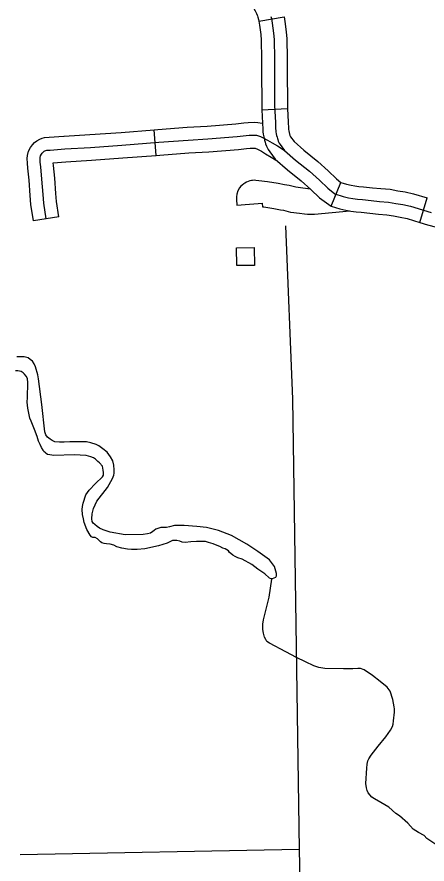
# Model space of a CAD drawing. Extents: x 1084508 to 1142749, y 1057638 to 1093403.
# Drawn here: x 1115930 to 1116682, y 1065908 to 1067462 of the extents above; entities that cross this region are included whole.
import ezdxf

# ---------------------------------------------------------------- set-up
doc = ezdxf.new("R2010")
doc.units = 0
for name, color, linetype in [('Level 32', 7, 'Continuous'), ('Level 35', 7, 'Continuous'), ('Level 4', 7, 'Continuous'), ('Level 45', 7, 'Continuous'), ('Level 46', 7, 'Continuous'), ('Level 5', 7, 'Continuous'), ('Level 56', 7, 'Continuous')]:
    doc.layers.add(name, color=color, linetype=linetype)

msp = doc.modelspace()

# ---------------------------------------------------------------- linework, layer by layer
at = {"layer": 'Level 32'}
for p, q in [((1116373.5, 1067454.2), (1116419.9, 1067461.7)), ((1116379.1, 1067291.3), (1116426.1, 1067293.7)), ((1116506.1, 1067114.5), (1116524, 1067158.3)), ((1116668.6, 1067084.9), (1116682, 1067130))]:
    msp.add_line(p, q, dxfattribs=at)
for points in [[(1116294.9, 1067582.8), (1116295.7, 1067582), (1116299.7, 1067577.7), (1116301.9, 1067575.1), (1116305.5, 1067570.4), (1116317, 1067553.9), (1116330.4, 1067533.1), (1116338.7, 1067521.4), (1116343.2, 1067515.1), (1116345.8, 1067511), (1116348.7, 1067506.1), (1116353.1, 1067498.5), (1116359.9, 1067485.5), (1116367, 1067472.6), (1116369.3, 1067467.8), (1116370.6, 1067465), (1116371.1, 1067463.6), (1116371.7, 1067461.4), (1116372.7, 1067457.2), (1116373.5, 1067454.1), (1116373.5, 1067454.2)], [(1116395.6, 1067462.7), (1116396.5, 1067458.9), (1116397.9, 1067450.2), (1116400.3, 1067431.9), (1116401.3, 1067420.6), (1116402, 1067385.1), (1116402, 1067365.1), (1116402.3, 1067299.5), (1116403.9, 1067267.9), (1116404.1, 1067256.7), (1116404.3, 1067253.1), (1116404.6, 1067251), (1116405.4, 1067247.4), (1116406.1, 1067244.5), (1116406.8, 1067241.3), (1116407.4, 1067238.9), (1116408.2, 1067236.6), (1116409.1, 1067234), (1116410.9, 1067230.4), (1116412.6, 1067227.9), (1116420.8, 1067217)], [(1116419.9, 1067461.7), (1116421.2, 1067453.6), (1116423.7, 1067434.4), (1116424.8, 1067421.8), (1116425.5, 1067385.3), (1116425.5, 1067365.1), (1116425.8, 1067300.1), (1116426.1, 1067293.7)], [(1116373.5, 1067454.2), (1116374.6, 1067446.8), (1116376.9, 1067429.4), (1116377.8, 1067419.3), (1116378.5, 1067384.8), (1116378.5, 1067365), (1116378.7, 1067298.8), (1116379.1, 1067291.3)], [(1116379.1, 1067291.3), (1116380.3, 1067267.1), (1116380.6, 1067255.8), (1116380.8, 1067250.9), (1116381.4, 1067246.7), (1116382.5, 1067241.9), (1116383.2, 1067239.2), (1116383.9, 1067235.8), (1116384.8, 1067232.3), (1116385.9, 1067228.9), (1116387.4, 1067224.9), (1116390.5, 1067218.5), (1116393.5, 1067214.1), (1116403.3, 1067201)], [(1116426.1, 1067293.7), (1116427.4, 1067268.8), (1116427.6, 1067257.6), (1116427.8, 1067255.3), (1116427.8, 1067255.2), (1116428.3, 1067252.9), (1116429.1, 1067249.8), (1116429.7, 1067246.8), (1116430, 1067245.6), (1116430.5, 1067244.2), (1116430.9, 1067243.2), (1116431.3, 1067242.3), (1116431.7, 1067241.7), (1116438.2, 1067233)], [(1116438.2, 1067233), (1116456, 1067217.1), (1116481.7, 1067196.8), (1116500.6, 1067179.7), (1116515.9, 1067164.9), (1116524, 1067158.3)], [(1116420.8, 1067217), (1116440.8, 1067199.1), (1116466.5, 1067178.8), (1116484.5, 1067162.5), (1116500.2, 1067147.4), (1116512.7, 1067137.1)], [(1116403.3, 1067201), (1116425.7, 1067181), (1116451.3, 1067160.8), (1116468.5, 1067145.3), (1116484.6, 1067129.8), (1116506.1, 1067114.5)], [(1116524, 1067158.3), (1116534.4, 1067155.2), (1116543, 1067153.1), (1116549.5, 1067151.9), (1116557, 1067150.9), (1116565.6, 1067150.2), (1116582, 1067148.4), (1116597.1, 1067146.8), (1116614, 1067145.5), (1116628.4, 1067143), (1116642, 1067140.8), (1116657.2, 1067137.3), (1116682, 1067130)], [(1116512.7, 1067137.1), (1116528.2, 1067132.5), (1116538.1, 1067130), (1116545.9, 1067128.7), (1116554.5, 1067127.5), (1116563.4, 1067126.8), (1116579.5, 1067125), (1116595, 1067123.4), (1116611.1, 1067122.1), (1116624.5, 1067119.8), (1116637.4, 1067117.7), (1116651.3, 1067114.6), (1116689.3, 1067103.3)], [(1116506.1, 1067114.5), (1116522.1, 1067109.8), (1116533.2, 1067107), (1116542.2, 1067105.4), (1116552, 1067104.1), (1116561.2, 1067103.4), (1116577, 1067101.5), (1116592.9, 1067099.9), (1116608.2, 1067098.7), (1116620.6, 1067096.6), (1116632.9, 1067094.6), (1116645.3, 1067091.8), (1116668.6, 1067084.9)], [(1116668.6, 1067084.9), (1116682.9, 1067080.6), (1116741.4, 1067064.9), (1116775.1, 1067058.7), (1116792.8, 1067054.8), (1116802.5, 1067053.1), (1116811.6, 1067052.4), (1116834.5, 1067051.1), (1116836.9, 1067051.1)]]:
    msp.add_lwpolyline(points, dxfattribs=at)
at = {"layer": 'Level 35'}
for points in [[(1116080, 1066675), (1116074.8, 1066677.4), (1116065.5, 1066680.6), (1116057.4, 1066682.3), (1116042, 1066682.3), (1116026.6, 1066682.3), (1116016.5, 1066681.9), (1116007.6, 1066681.9), (1115999.5, 1066682.7), (1115994.6, 1066684.7), (1115990.6, 1066687.5), (1115986.1, 1066690.8), (1115982.9, 1066695.2), (1115980.9, 1066700.9), (1115975.6, 1066750.7), (1115969.5, 1066797.7), (1115968.3, 1066805), (1115963.9, 1066820), (1115961.4, 1066825.6), (1115958.2, 1066830.1), (1115954.1, 1066833.7), (1115950.5, 1066836.2), (1115945.2, 1066837.8), (1115943.2, 1066838.2), (1115938, 1066838.2), (1115933.1, 1066838.2), (1115929.5, 1066838.2)], [(1116064.3, 1066511.4), (1116058.2, 1066521.7), (1116053, 1066534.7), (1116051.6, 1066541.1), (1116049.9, 1066549.1), (1116049.4, 1066558.5), (1116049.9, 1066563.5), (1116051.3, 1066569.9), (1116056, 1066585.1), (1116062.1, 1066593.5), (1116074, 1066605.9), (1116087, 1066618.1), (1116088.4, 1066621.4), (1116088.4, 1066626.1), (1116088.1, 1066630.6), (1116086.5, 1066637.5), (1116081.5, 1066643.9), (1116078.2, 1066646.6), (1116074, 1066650.8), (1116070.4, 1066653), (1116065.4, 1066655), (1116056.9, 1066657.2), (1116034.7, 1066658.8), (1115997.3, 1066657.2), (1115989.8, 1066658.8), (1115986, 1066659.4), (1115983.5, 1066660.8), (1115982.1, 1066662.2), (1115979.3, 1066664.9), (1115977.7, 1066666.9), (1115974.9, 1066671.9), (1115972.1, 1066677.4), (1115969.4, 1066683.5), (1115967.1, 1066692.4), (1115962.2, 1066704.8), (1115956.1, 1066720.6), (1115953.3, 1066725.6), (1115952.2, 1066731.7), (1115950, 1066743.9), (1115948.6, 1066755), (1115948.9, 1066763.8), (1115949.7, 1066790.7), (1115949.1, 1066798.5), (1115946.6, 1066802.6), (1115943.9, 1066806.2), (1115941.1, 1066808.7), (1115937.8, 1066811.2), (1115934.5, 1066812.3), (1115931.4, 1066812.6), (1115927, 1066812.6)], [(1116384.5, 1066440.1), (1116392.6, 1066433.2), (1116395.4, 1066431.6), (1116398.2, 1066431.6), (1116401.5, 1066432.8), (1116404.7, 1066434), (1116405.9, 1066436.4), (1116405.9, 1066440.9), (1116401.9, 1066453.8), (1116393, 1066466), (1116371.5, 1066481.4), (1116351.7, 1066494.8), (1116323.3, 1066510.5), (1116299.5, 1066519.9), (1116277.6, 1066525.1), (1116259.8, 1066527.2), (1116236.7, 1066529.2), (1116218.5, 1066528.8), (1116209.6, 1066526.3), (1116203.9, 1066525.5), (1116193.8, 1066525.1), (1116184.5, 1066522.3), (1116181.2, 1066519.9), (1116178.8, 1066517.8), (1116174.8, 1066515), (1116169.5, 1066513.8), (1116161, 1066512.6), (1116128.2, 1066511.8), (1116100.7, 1066517), (1116087.7, 1066521.1), (1116081.3, 1066523.9), (1116076.8, 1066527.2), (1116072.8, 1066530.8), (1116069.5, 1066533.2), (1116067.9, 1066536.1), (1116067.1, 1066541.3), (1116067.9, 1066550.2), (1116069.9, 1066560), (1116076.4, 1066573.3), (1116095.8, 1066598.4), (1116105.1, 1066615), (1116107.2, 1066621.1), (1116108.4, 1066625.2), (1116108.4, 1066630.8), (1116107.2, 1066639.7), (1116105.5, 1066647.4), (1116101.1, 1066655.1), (1116095, 1066663.2), (1116087.3, 1066669.3), (1116080, 1066675)], [(1116384.5, 1066440.1), (1116371.4, 1066448.6), (1116360.3, 1066457.7), (1116342.6, 1066467.4), (1116334.9, 1066469.9), (1116329.9, 1066472.1), (1116325.5, 1066474.6), (1116322.1, 1066477.4), (1116319.9, 1066479.3), (1116317.7, 1066482.4), (1116311.9, 1066486), (1116307.7, 1066487.6), (1116301.6, 1066490.7), (1116296.9, 1066492.3), (1116289.5, 1066495.1), (1116281.4, 1066497.9), (1116275.6, 1066499.3), (1116268.4, 1066499.5), (1116259.3, 1066499.5), (1116248.5, 1066499), (1116238.2, 1066497.6), (1116232.7, 1066498.2), (1116228.3, 1066500.1), (1116223.3, 1066501.5), (1116218.8, 1066501.5), (1116215, 1066501.2), (1116210.3, 1066498.7), (1116205.6, 1066496.8), (1116189.2, 1066491.5), (1116164.3, 1066486.2), (1116150.4, 1066485.1), (1116139.6, 1066484.9), (1116132.4, 1066485.4), (1116121.9, 1066487.3), (1116113.1, 1066490.1), (1116107.3, 1066492.6), (1116100.6, 1066494.6), (1116094.2, 1066495.4), (1116089.5, 1066496.2), (1116085.7, 1066497.3), (1116083.2, 1066498.7), (1116081.8, 1066500.1), (1116079.8, 1066502), (1116077.3, 1066504.2), (1116073.5, 1066507), (1116071.5, 1066507), (1116070.1, 1066507), (1116069, 1066507), (1116066.8, 1066508.4), (1116064.3, 1066511.4)], [(1116698.3, 1065943.9), (1116681.7, 1065955.1), (1116676.6, 1065960.1), (1116666.4, 1065966), (1116656.6, 1065972.2), (1116646.4, 1065983), (1116631.5, 1065996.2), (1116624.6, 1066001), (1116611.7, 1066012.4), (1116597.2, 1066021), (1116585.8, 1066027.4), (1116580.5, 1066030.9), (1116573.9, 1066038.8), (1116571.9, 1066043.1), (1116570.6, 1066047.9), (1116569.9, 1066055.8), (1116571.4, 1066083.7), (1116571.9, 1066091.3), (1116573.1, 1066097.4), (1116575.2, 1066101.2), (1116579.5, 1066107.5), (1116592.2, 1066124.3), (1116606.1, 1066141.5), (1116614.7, 1066153.4), (1116618.3, 1066160.5), (1116619.5, 1066164.8), (1116620.3, 1066170.4), (1116622.1, 1066186.6), (1116622.1, 1066192.5), (1116621.8, 1066196.3), (1116619.3, 1066210), (1116614.5, 1066225.2), (1116608.9, 1066232.6), (1116596.2, 1066243), (1116581.8, 1066254.1), (1116566.8, 1066264), (1116559.7, 1066266.5), (1116554.9, 1066266.5), (1116546, 1066266.3), (1116529, 1066266.3), (1116494.6, 1066266.5), (1116483.4, 1066268.8), (1116474, 1066271.6), (1116458.8, 1066279), (1116442.8, 1066286.8), (1116422.8, 1066297), (1116392.9, 1066313), (1116388.3, 1066316.5), (1116386, 1066320.1), (1116384, 1066323.9), (1116382, 1066331.2), (1116380.7, 1066338.1), (1116380.5, 1066348.2), (1116382.2, 1066355.8), (1116392.4, 1066397.2), (1116397.5, 1066430.7)]]:
    msp.add_lwpolyline(points, dxfattribs=at)
at = {"layer": 'Level 4'}
msp.add_lwpolyline([(1116422.6, 1067078.5), (1116435.3, 1066760.4), (1116447.6, 1065934.8), (1116449.1, 1065847)], dxfattribs=at)
at = {"layer": 'Level 45'}
for p, q in [((1116185.1, 1067207.7), (1116181.5, 1067254.6)), ((1116006.5, 1067094.8), (1115959.9, 1067087.9))]:
    msp.add_line(p, q, dxfattribs=at)
for points in [[(1116016.5, 1067243.1), (1116063.3, 1067246), (1116120.7, 1067249.9), (1116181.5, 1067254.6)], [(1116181.5, 1067254.6), (1116188.1, 1067255.2), (1116242, 1067259.3), (1116278.4, 1067261.5), (1116331.5, 1067265.6), (1116346, 1067267.2)], [(1116346, 1067267.2), (1116354.1, 1067268.1), (1116365.3, 1067268.4), (1116371.7, 1067268.1), (1116379.7, 1067266.6), (1116380.4, 1067266.3)], [(1115959.9, 1067087.9), (1115955.5, 1067117.5), (1115954.2, 1067134.1), (1115952.2, 1067162.2), (1115950, 1067184.5), (1115948.9, 1067193.6), (1115948.7, 1067201.9), (1115948.9, 1067207.7), (1115951.1, 1067215.2), (1115954.5, 1067222.1), (1115958.2, 1067227.2), (1115962.2, 1067231.3), (1115966.3, 1067234.6), (1115971.9, 1067237.8), (1115976.1, 1067239.1), (1115980.4, 1067240.4), (1115988.8, 1067241), (1116015.9, 1067243.1), (1116016.5, 1067243.1)], [(1115983.2, 1067091.3), (1115978.9, 1067120.2), (1115977.7, 1067135.9), (1115975.6, 1067164.2), (1115973.4, 1067187), (1115972.4, 1067195.2), (1115972.2, 1067201.7), (1115972.3, 1067203.8), (1115973.2, 1067206.7), (1115974.8, 1067210), (1115976.2, 1067212), (1115978.1, 1067213.8), (1115979.7, 1067215.2), (1115981.2, 1067216), (1115983, 1067216.6), (1115984.8, 1067217.1), (1115990.5, 1067217.5), (1116017.6, 1067219.6), (1116064.9, 1067222.5), (1116122.4, 1067226.4), (1116190, 1067231.7), (1116243.6, 1067235.8), (1116280, 1067238), (1116333.7, 1067242.2), (1116355.7, 1067244.6), (1116365.1, 1067244.8), (1116368.9, 1067244.7), (1116372.8, 1067243.9), (1116376.7, 1067242.3), (1116381.1, 1067240.2), (1116389.5, 1067235.9), (1116397.8, 1067230.9), (1116407.7, 1067225), (1116414.3, 1067221.2), (1116420.8, 1067217)], [(1116019.5, 1067196.1), (1116066.4, 1067199), (1116124.1, 1067203), (1116185.1, 1067207.7)], [(1116185.1, 1067207.7), (1116191.8, 1067208.2), (1116245.2, 1067212.4), (1116281.6, 1067214.5), (1116335.9, 1067218.7), (1116351.1, 1067220.4)], [(1116351.1, 1067220.4), (1116357.3, 1067221.1), (1116364.8, 1067221.3), (1116366, 1067221.2), (1116367, 1067220.8), (1116370.7, 1067219), (1116378.1, 1067215.3), (1116385.7, 1067210.7), (1116395.8, 1067204.7), (1116404.2, 1067199.8)], [(1116006.5, 1067094.8), (1116002.3, 1067122.9), (1116001.2, 1067137.7), (1115999.1, 1067166.2), (1115996.8, 1067189.4), (1115996.2, 1067194.3), (1116019.2, 1067196.1), (1116019.5, 1067196.1)]]:
    msp.add_lwpolyline(points, dxfattribs=at)
at = {"layer": 'Level 46'}
for points in [[(1116467.9, 1067145.8), (1116454.4, 1067147.6), (1116441.1, 1067149.6), (1116428.9, 1067152.7), (1116420.5, 1067154), (1116408.8, 1067155.9), (1116389.4, 1067159.1), (1116373.4, 1067161.3), (1116367.7, 1067161.9), (1116364.7, 1067162.1), (1116362, 1067161.9), (1116360.2, 1067161.7), (1116357.1, 1067161.2), (1116353.6, 1067160), (1116350.6, 1067158.6), (1116347.9, 1067157), (1116345.8, 1067155.6), (1116342.8, 1067153.3), (1116340.5, 1067151), (1116338, 1067148), (1116334.8, 1067142.8), (1116333, 1067136.7), (1116332.3, 1067132), (1116332.3, 1067126.8), (1116333, 1067116.6), (1116356.5, 1067118.2), (1116380, 1067119.9)], [(1116540.4, 1067105.2), (1116475.5, 1067099.6), (1116472.7, 1067099.4), (1116468.5, 1067099.3), (1116465.7, 1067099.3), (1116462.6, 1067099.3), (1116457.1, 1067099.8), (1116447.8, 1067101), (1116431.9, 1067103.3), (1116419.4, 1067106.5), (1116413, 1067107.5), (1116401.1, 1067109.5), (1116382.3, 1067112.6), (1116380.5, 1067112.8), (1116380, 1067119.9)]]:
    msp.add_lwpolyline(points, dxfattribs=at)
at = {"layer": 'Level 5'}
msp.add_lwpolyline([(1116447.6, 1065934.8), (1115935.8, 1065925.2)], dxfattribs=at)
at = {"layer": 'Level 56'}
msp.add_lwpolyline([(1116332.8, 1067005.6), (1116332.3, 1067038.3), (1116365.1, 1067038.8), (1116365.6, 1067006.1)], close=True, dxfattribs=at)

doc.saveas('drawing.dxf')
